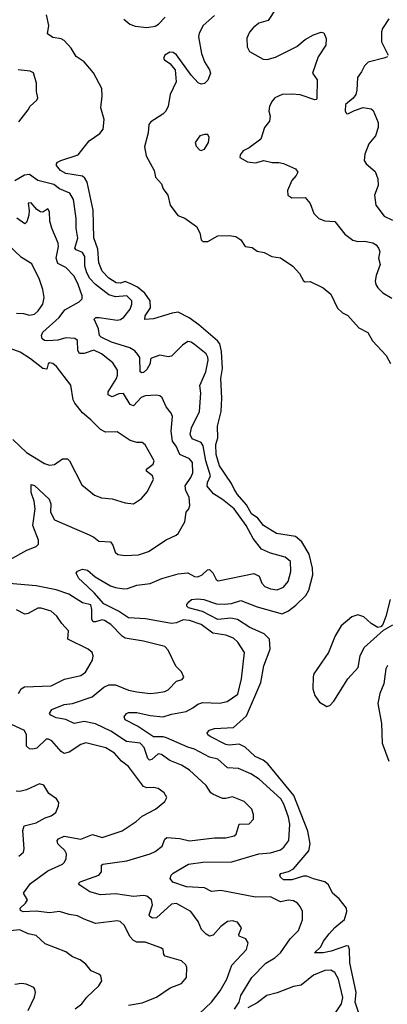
# Model space of a CAD drawing. Extents: x 2133461 to 2293071, y 753526 to 916327.
# Tile 343 of 459: x 2233754 to 2235983, y 810362 to 816329. Entities that reach past the tile are written whole.
import ezdxf

# ---------------------------------------------------------------- set-up
doc = ezdxf.new("R2010")
doc.units = 0

msp = doc.modelspace()

# ---------------------------------------------------------------- linework, layer by layer
at = {"layer": '0CON10XD'}
for points in [[(2235306.7, 816395), (2235262, 816325), (2235205, 816307.5), (2235169.6, 816280.4), (2235146.9, 816253.1), (2235132.3, 816217.7), (2235133.3, 816165), (2235147, 816137), (2235230.8, 816090.8), (2235255, 816088.5), (2235305, 816102.5), (2235435, 816166.1), (2235485, 816208.8), (2235535, 816237.5), (2235583, 816253), (2235599.3, 816249.3), (2235612.9, 816215), (2235611.4, 816175), (2235564.3, 816105), (2235530, 816005), (2235557.8, 815965), (2235556.5, 815856.5), (2235553.9, 815846.1), (2235545, 815844.5), (2235455, 815874.4), (2235405, 815878.9), (2235345, 815876.5), (2235302, 815855), (2235285, 815836.2), (2235270, 815805), (2235265.7, 815775), (2235272.5, 815745), (2235270, 815715), (2235239.4, 815675), (2235217.5, 815605), (2235146.6, 815553.4), (2235110, 815535), (2235090.5, 815509.5), (2235090, 815495), (2235135, 815467.5), (2235185, 815462), (2235235, 815475.6), (2235285, 815463.8), (2235326.1, 815463.9), (2235355, 815458), (2235426.1, 815426.1), (2235440, 815405), (2235431.2, 815385), (2235405.5, 815354.5), (2235378, 815295), (2235380, 815265), (2235405, 815249.4), (2235485, 815251.2), (2235516.2, 815215), (2235538, 815155), (2235568, 815125), (2235605, 815109.4), (2235665.5, 815105.5), (2235725, 815030), (2235775, 814992.5), (2235805, 814985.4), (2235845, 814986.4), (2235896.3, 814976.3), (2235916, 814965), (2235930.8, 814945), (2235937.1, 814925), (2235930.8, 814885), (2235939.4, 814845), (2235915, 814780), (2235909.5, 814745), (2235913.1, 814725), (2235925.7, 814705), (2235956, 814675), (2236011.2, 814641.2)], [(2235808, 810315), (2235787.7, 810375), (2235793.9, 810435), (2235756.9, 810613.1), (2235754.4, 810695), (2235748.8, 810715), (2235735, 810717.1), (2235643.3, 810685), (2235595, 810674.4), (2235542.5, 810675), (2235579.4, 810710.6), (2235596, 810745), (2235630.7, 810789.3), (2235665, 810828.5), (2235723.1, 810876.9), (2235737.5, 810925), (2235736, 810945), (2235690.9, 811000.9), (2235651.4, 811035), (2235626.9, 811086.9), (2235605.4, 811105.4), (2235535, 811122.7), (2235495, 811140), (2235475, 811140), (2235405, 811116), (2235355, 811117.1), (2235335, 811132.2), (2235332, 811145), (2235337.1, 811155), (2235385, 811167.1), (2235415, 811184.3), (2235508.2, 811291.8), (2235515.4, 811335), (2235501.5, 811411.5), (2235417.3, 811627.3), (2235259, 811819), (2235231.3, 811841.3), (2235182.2, 811865), (2235150.5, 811895), (2235121.1, 811921.1), (2235085, 811938), (2235025, 811933.2), (2235005, 811937.7), (2234908.6, 811985), (2234895.7, 811995), (2234891.9, 812008.1), (2234905.5, 812024.5), (2234935, 812033.5), (2235050.3, 812039.7), (2235130.3, 812109.7), (2235216.7, 812313.3), (2235235, 812414), (2235272.5, 812515), (2235269.6, 812575), (2235237.8, 812607.8), (2235148.9, 812645), (2235075.3, 812695.3), (2235035, 812702), (2234955, 812693.9), (2234862.8, 812742.8), (2234777.5, 812765), (2234768.2, 812775), (2234768.2, 812785), (2234779.4, 812800.6), (2234795.8, 812815), (2234835, 812820.3), (2234870, 812815), (2234948.8, 812788.8), (2234995, 812786.8), (2235038.4, 812791.6), (2235095, 812809.2), (2235195, 812770.7), (2235345, 812729.6), (2235383.9, 812746.1), (2235428.2, 812781.8), (2235490.1, 812839.9), (2235508.1, 812871.9), (2235531.1, 812965), (2235529.7, 813005), (2235510.6, 813090.6), (2235465.8, 813165.8), (2235426.7, 813196.7), (2235310.8, 813215), (2235232.5, 813265), (2235198.6, 813308.6), (2235160.8, 813335), (2235129.9, 813389.9), (2235075, 813451.5), (2235055, 813484.2), (2235039.4, 813519.4), (2234965.4, 813625), (2234945.4, 813694.6), (2234944.7, 813755), (2234955.4, 813795), (2234954.5, 813865), (2234975.4, 813954.6), (2234980, 814035), (2234974.7, 814155), (2234983.8, 814215), (2234978.3, 814318.3), (2234967.9, 814365), (2234953.8, 814383.8), (2234840.4, 814480.4), (2234781.5, 814521.5), (2234715, 814555.9), (2234678.7, 814551.3), (2234565.5, 814515.5), (2234512.4, 814512.4), (2234514.6, 814535), (2234547.9, 814582.1), (2234544.7, 814625), (2234512.3, 814672.3), (2234469, 814709), (2234432.9, 814727.1), (2234395, 814742.9), (2234365, 814731.7), (2234340, 814735), (2234295, 814763.2), (2234255, 814805.7), (2234233.4, 814855), (2234229.3, 814939.3), (2234205, 815007.5), (2234200, 815175), (2234164.6, 815345), (2234149.7, 815369.7), (2234135, 815380.4), (2234035, 815396.8), (2234002.1, 815415), (2233978.5, 815445), (2233977.1, 815455), (2233984.2, 815465), (2234003.1, 815476.9), (2234108.8, 815511.2), (2234175.7, 815595), (2234240, 815640), (2234260.5, 815665), (2234266.7, 815725), (2234246.7, 815795), (2234254.4, 815865.6), (2234252.2, 815912.2), (2234203, 816007), (2234145, 816074.5), (2234096.9, 816106.9), (2234066, 816156), (2234025, 816202.2), (2234005, 816212.3), (2233955, 816222.2), (2233923.2, 816243.2), (2233930.6, 816295), (2233918, 816358)], [(2234385, 816331.5), (2234422.6, 816302.6), (2234455, 816289.3), (2234525, 816281.5), (2234575, 816290), (2234596.9, 816303.1), (2234635.7, 816345)], [(2234935, 816354.5), (2234866.4, 816295), (2234842.4, 816247.6), (2234838.2, 816225), (2234857.8, 816125), (2234874.6, 816074.6), (2234906, 816025), (2234911.9, 816005), (2234895, 815962.2), (2234875, 815943.5), (2234855, 815938.9), (2234836.3, 815946.3), (2234793.9, 815993.9), (2234706, 816116), (2234685, 816129.5), (2234665, 816133.3), (2234634.3, 816115), (2234627.1, 816095), (2234632.5, 816085), (2234665, 816064.4), (2234697.1, 816025), (2234702.3, 815952.3), (2234667.3, 815875), (2234655.5, 815805), (2234640, 815775), (2234622.9, 815757.1), (2234549.8, 815710.2), (2234538.1, 815695), (2234534.3, 815644.3), (2234512.1, 815557.9), (2234521.8, 815505), (2234570, 815415), (2234578.6, 815375), (2234614.4, 815334.4), (2234623.6, 815303.6), (2234652.9, 815265), (2234667.5, 815205), (2234713.4, 815143.4), (2234755.6, 815125.6), (2234826.7, 815075), (2234847.3, 815037.3), (2234854, 814995), (2234865, 814986), (2234895, 814984.3), (2234955, 815018.6), (2235025, 815022), (2235065, 815014.4), (2235094.4, 814995), (2235122.5, 814955), (2235165, 814948), (2235195, 814926.7), (2235237.6, 814917.6), (2235284.3, 814894.3), (2235335.4, 814885.4), (2235411.2, 814835), (2235450.7, 814790.7), (2235475, 814746.7), (2235485, 814741.2), (2235515, 814742.5), (2235595, 814703.8), (2235642, 814665), (2235680.5, 814580.5), (2235712.7, 814552.7), (2235745, 814537.5), (2235811.2, 814461.2), (2235865, 814434), (2235893.2, 814383.2), (2235976.7, 814295), (2236003.3, 814245)], [(2235992.5, 816335), (2235955, 816276), (2235948.5, 816255), (2235949.1, 816195), (2235989.2, 816115)], [(2235983.8, 816105), (2235963.2, 816096.8), (2235868.3, 816071.7), (2235845, 816050), (2235827.6, 816012.4), (2235802, 815978), (2235798.8, 815901.2), (2235792, 815875), (2235776.6, 815853.4), (2235730, 815815), (2235727.5, 815775), (2235735, 815761.2), (2235745, 815758), (2235785, 815779.2), (2235836.1, 815796.1), (2235885, 815788.8), (2235898.3, 815778.3), (2235927, 815707), (2235927.8, 815675), (2235911.5, 815625), (2235872.4, 815577.6), (2235848.1, 815515), (2235844, 815475), (2235856.2, 815455), (2235909.3, 815409.3), (2235926.9, 815365), (2235928.1, 815325), (2235906.7, 815265), (2235913.3, 815205), (2235965, 815139.2), (2236015.7, 815115)], [(2233749.8, 815710.2), (2233805, 815783.3), (2233817.5, 815805), (2233859.4, 815840.6), (2233864.2, 815855), (2233856.9, 815895), (2233856.9, 815945), (2233837.6, 816007.6), (2233817.1, 816017.1), (2233744.5, 816024.5)], [(2234855, 815536.2), (2234875, 815544.3), (2234898.5, 815585), (2234904, 815615), (2234895, 815633.3), (2234875, 815634), (2234846.7, 815625), (2234819.4, 815585), (2234823.6, 815563.6), (2234845, 815540), (2234855, 815536.2)], [(2235056.3, 810333.7), (2235084.4, 810375), (2235095.7, 810415), (2235161.8, 810525), (2235247.4, 810612.6), (2235300.6, 810645), (2235336.5, 810675), (2235395, 810760), (2235445, 810809.2), (2235469.5, 810875), (2235469.4, 810925), (2235455.8, 810955), (2235438, 810975), (2235415, 810989.1), (2235384.4, 810994.4), (2235335, 810983.6), (2235275, 811014.1), (2235185, 811011.1), (2234975, 811051.6), (2234916.5, 811046.5), (2234875, 811068.4), (2234765.3, 811075.3), (2234683.1, 811103.1), (2234666, 811125), (2234673.1, 811145), (2234685, 811156.7), (2234777.9, 811212.1), (2234865, 811224.8), (2235040, 811225), (2235205, 811273.8), (2235275, 811280), (2235335, 811298.5), (2235356.9, 811315), (2235385.7, 811355), (2235392.3, 811455), (2235385, 811496.2), (2235356.7, 811575), (2235336.9, 811606.9), (2235206.7, 811726.7), (2235155, 811759.6), (2235081.5, 811791.5), (2235015, 811796.5), (2234955, 811847.1), (2234905, 811860.6), (2234815, 811909.3), (2234775, 811920.4), (2234645, 811978.1), (2234625, 811983.9), (2234565, 811984.1), (2234468.9, 812048.9), (2234395, 812085.8), (2234387.5, 812105), (2234401.2, 812125), (2234415, 812130), (2234465, 812130), (2234545, 812112.8), (2234625.3, 812104.7), (2234675, 812121.1), (2234763.9, 812136.1), (2234805, 812158.2), (2234835, 812180.9), (2234865, 812192.1), (2234965, 812188.2), (2235013.1, 812196.9), (2235077.4, 812242.6), (2235098.7, 812335), (2235118.1, 812495), (2235077.7, 812557.7), (2235050.5, 812580.5), (2235005, 812599.1), (2234925, 812610.6), (2234855.8, 812665), (2234785, 812687.5), (2234745, 812691.8), (2234705, 812673.9), (2234675, 812669.7), (2234517.6, 812697.6), (2234415, 812704.3), (2234353.9, 812745), (2234265, 812788.5), (2234206.8, 812856.8), (2234134.3, 812925), (2234112.7, 812942.7), (2234096.7, 812975), (2234105, 812986.7), (2234135, 812998.8), (2234165, 812994), (2234212.1, 812952.1), (2234305, 812899.3), (2234335, 812888.2), (2234385, 812880.9), (2234407.6, 812882.4), (2234465, 812902.4), (2234546.5, 812913.5), (2234616.8, 812943.2), (2234715, 812971.2), (2234775, 812978.2), (2234815, 812955.6), (2234835, 812953.1), (2234861.9, 812965), (2234893.6, 812996.4), (2234905, 812997.1), (2234925, 812978), (2234945, 812936.2), (2234958.3, 812928.3), (2235175, 812972.5), (2235206.8, 812956.8), (2235223.3, 812915), (2235240.8, 812895), (2235275, 812880.5), (2235315, 812874.4), (2235355, 812890), (2235382.5, 812925), (2235398.8, 812985), (2235395.6, 813045), (2235365, 813073.1), (2235275.4, 813095.4), (2235220.9, 813120.9), (2235170, 813185), (2235127.4, 813265), (2235055.8, 813365), (2234985, 813421.9), (2234930, 813455), (2234891.8, 813501.8), (2234892.8, 813525), (2234911.7, 813565), (2234883.2, 813655), (2234867.1, 813747.1), (2234855, 813766.8), (2234800.2, 813790.2), (2234788.4, 813815), (2234797.2, 813855), (2234844.5, 813954.5), (2234852.5, 814065), (2234846.6, 814113.4), (2234883.6, 814195), (2234897.3, 814265), (2234895.9, 814285), (2234884.4, 814305), (2234815, 814360.9), (2234795, 814375.6), (2234775, 814378.6), (2234742.5, 814357.5), (2234675, 814290.8), (2234655, 814285.8), (2234605, 814295.6), (2234552.8, 814277.2), (2234547.3, 814272.7), (2234546.2, 814245), (2234525, 814210), (2234505, 814191.8), (2234495, 814188.9), (2234485.8, 814195), (2234482.5, 814282.5), (2234471.2, 814301.2), (2234452.1, 814322.1), (2234421.5, 814341.5), (2234312, 814375), (2234249.4, 814405), (2234238.9, 814415), (2234231.9, 814455), (2234206.7, 814515), (2234216.1, 814523.9), (2234235.6, 814524.4), (2234345, 814509.2), (2234365, 814511.5), (2234385, 814526.5), (2234425, 814574.3), (2234434.5, 814605), (2234433.8, 814625), (2234405, 814655.7), (2234335, 814648.8), (2234295, 814661.1), (2234215, 814724.2), (2234180.4, 814760.4), (2234162.5, 814795), (2234150, 814835), (2234150.3, 814895), (2234135, 814917.6), (2234096.7, 814935), (2234088.2, 814945), (2234107.2, 815005), (2234096.9, 815065), (2234097.1, 815125), (2234080.4, 815240.4), (2234057.8, 815277.8), (2233996.7, 815305), (2233961.2, 815331.2), (2233865, 815355.3), (2233815, 815390.6), (2233783.2, 815386.8), (2233725, 815353.5)], [(2233692, 813055), (2233797.5, 813115), (2233855, 813136.9), (2233868.7, 813151.3), (2233867.7, 813175), (2233835.2, 813265), (2233847.8, 813365), (2233842.1, 813412.1), (2233823.3, 813465), (2233825, 813512.5), (2233845, 813505.7), (2233933.6, 813423.6), (2233942.5, 813395), (2233942.3, 813345), (2233965, 813298.9), (2234175, 813207.7), (2234203.8, 813193.8), (2234235, 813168.9), (2234304.4, 813164.4), (2234320, 813145), (2234332.4, 813102.4), (2234349.1, 813089.1), (2234395, 813082.2), (2234475, 813085.6), (2234535, 813105.7), (2234642.2, 813177.8), (2234703.3, 813205), (2234716, 813215), (2234755, 813286.7), (2234764.4, 813345.6), (2234780, 813365), (2234785.7, 813385), (2234781.9, 813435), (2234762.1, 813475), (2234757.7, 813505), (2234792.9, 813555), (2234805, 813583.8), (2234801.8, 813645), (2234785, 813667.9), (2234724.8, 813694.8), (2234702.5, 813745), (2234681.6, 813775), (2234673.6, 813835), (2234682, 813925), (2234673.8, 813945), (2234643.5, 813983.5), (2234618.5, 814038.5), (2234605, 814049.4), (2234585, 814054.3), (2234515, 814050.4), (2234491, 814039), (2234445, 813988.6), (2234425, 813998.1), (2234383.2, 814063.2), (2234355, 814062.4), (2234315, 814043.6), (2234290, 814055), (2234290.9, 814075), (2234341.6, 814155), (2234347.8, 814175), (2234347.1, 814205), (2234318.8, 814248.8), (2234250, 814305), (2234205, 814325.8), (2234145, 814306.6), (2234116.9, 814306.9), (2234107.5, 814325), (2234105.4, 814385), (2234088.1, 814398.1), (2234035, 814401.7), (2233985, 814387.1), (2233925, 814382.5), (2233904.8, 814384.8), (2233891.2, 814395), (2233887.5, 814415), (2233895.6, 814435), (2233994.7, 814525), (2234029.1, 814570.9), (2234115, 814618.5), (2234133, 814637), (2234132.7, 814655), (2234109.2, 814725), (2234085.2, 814775.2), (2234035, 814828.5), (2233985, 814851.8), (2233974.7, 814885), (2233989.7, 814955), (2233988.2, 814975), (2233949.2, 815065), (2233937.6, 815107.6), (2233935.7, 815165), (2233925, 815182.5), (2233895, 815163.8), (2233880, 815165), (2233858.8, 815178.8), (2233825, 815219.2), (2233805, 815216.7), (2233812.1, 815172.1), (2233809.1, 815145), (2233797.5, 815105), (2233785, 815092.9), (2233737.2, 815127.2)], [(2233735, 814550.8), (2233778.1, 814548.1), (2233815, 814537.8), (2233844.5, 814545.5), (2233867.5, 814565), (2233893.9, 814606.1), (2233903.8, 814645), (2233895.4, 814695), (2233875.5, 814755), (2233828.9, 814848.9), (2233765, 814888.1), (2233675, 814975.7)], [(2233713.3, 813785), (2233795, 813706.4), (2233905, 813638.9), (2233935, 813629.4), (2233965, 813634.2), (2234015, 813667.1), (2234045, 813668.8), (2234056.7, 813656.7), (2234130.3, 813510.3), (2234208.3, 813448.3), (2234251.3, 813431.3), (2234314.3, 813425.7), (2234395, 813400.8), (2234445, 813396.2), (2234492.7, 813427.3), (2234529.7, 813470.3), (2234566.7, 813545), (2234560, 813565), (2234523.4, 813593.4), (2234524.2, 813605), (2234564.5, 813635), (2234569.1, 813655), (2234515, 813752.5), (2234496.7, 813766.7), (2234465, 813766.9), (2234425, 813780), (2234345, 813831.9), (2234275, 813829.4), (2234245, 813845.7), (2234186, 813905), (2234135, 813946), (2234089.2, 814005), (2234079.2, 814025), (2234064, 814115), (2233977.9, 814227.9), (2233955, 814245.8), (2233935, 814250), (2233927.1, 814242.9), (2233918.6, 814211.4), (2233895, 814215.6), (2233820, 814275), (2233756.5, 814315), (2233696.5, 814336.5)], [(2235172, 811485), (2235172.9, 811512.9), (2235162, 811545), (2235115, 811591.4), (2235045, 811619.4), (2235005, 811608.8), (2234985, 811610), (2234925, 811635.7), (2234913.8, 811643.8), (2234885, 811688.2), (2234785, 811781.1), (2234735, 811812.5), (2234665, 811839.6), (2234615, 811877.3), (2234595, 811880), (2234555, 811845.4), (2234541.2, 811841.2), (2234532.2, 811852.2), (2234509.7, 811919.7), (2234485, 811944.8), (2234402.9, 811955), (2234307.8, 812017.8), (2234215, 812062.6), (2234145, 812075.3), (2234085, 812063.8), (2234035, 812088.8), (2233975, 812099.2), (2233944, 812115), (2233936.2, 812125), (2233950.3, 812149.7), (2234025, 812178.4), (2234074.2, 812185.8), (2234193.4, 812226.6), (2234265, 812284.6), (2234295, 812297.9), (2234335, 812297.7), (2234415, 812265.4), (2234465, 812255.4), (2234545, 812246.4), (2234585, 812249.1), (2234635, 812258.1), (2234655, 812267.8), (2234705, 812320), (2234740, 812330), (2234750, 812345), (2234735, 812378), (2234701.3, 812411.3), (2234655, 812509.2), (2234635, 812530.6), (2234505, 812563.5), (2234395, 812580.9), (2234375, 812594.4), (2234306.5, 812665), (2234269, 812689), (2234255, 812691.7), (2234215, 812679.4), (2234201, 812681), (2234191.4, 812695), (2234192.4, 812755), (2234185, 812782.9), (2234136.1, 812796.1), (2234052.5, 812847.5), (2233975, 812874.8), (2233855, 812898.4), (2233645, 812915.8)], [(2236001.4, 812815), (2235975, 812712), (2235955.4, 812664.6), (2235945, 812650), (2235925, 812646.4), (2235885, 812670.7), (2235840.1, 812710.1), (2235805, 812722.2), (2235768.7, 812711.3), (2235704.6, 812655.4), (2235667.1, 812595), (2235627.1, 812495), (2235537.5, 812365), (2235532.9, 812347.1), (2235532.2, 812275), (2235545, 812233.3), (2235573, 812193), (2235617, 812167), (2235635, 812173.8), (2235660.2, 812199.8), (2235745, 812335.7), (2235807, 812403), (2235818.2, 812475), (2235843.2, 812525), (2235959.4, 812630.6), (2236017.8, 812662.2)], [(2233747.8, 812245), (2233764.4, 812275), (2233783.5, 812286.5), (2233945, 812291.8), (2234026.7, 812333.3), (2234125, 812354.5), (2234154.3, 812375), (2234195, 812447.5), (2234199.2, 812475), (2234193.8, 812495), (2234170, 812515), (2234047.1, 812575), (2234049.5, 812625), (2234009.5, 812669.5), (2233980.6, 812715), (2233945, 812744.4), (2233885, 812763.5), (2233865, 812762.5), (2233805, 812730), (2233785, 812727.3), (2233735, 812753.3)], [(2235984.5, 812415.5), (2235974.4, 812395.6), (2235962.7, 812305), (2235938.5, 812245), (2235926.2, 812185), (2235948.2, 812065), (2235952.5, 811945), (2235992.9, 811835)], [(2233948.8, 811958.8), (2233929.8, 811969.8), (2233915, 811969.4), (2233859.4, 811915), (2233835, 811907.8), (2233815, 811910), (2233795.9, 811925.9), (2233796.5, 811996.5), (2233782.7, 812022.7), (2233675, 812071.3)], [(2234415, 810356.7), (2234497.8, 810372.2), (2234583.6, 810406.4), (2234667.6, 810462.4), (2234735, 810488), (2234766, 810525), (2234767.5, 810585), (2234761.2, 810601.2), (2234735, 810625.6), (2234636.2, 810655), (2234628.8, 810665), (2234624.2, 810695), (2234611.2, 810705), (2234515, 810738.6), (2234465, 810739.1), (2234445, 810748.5), (2234422.9, 810772.9), (2234390.7, 810840.7), (2234364.5, 810864.5), (2234345, 810867.8), (2234215, 810852.2), (2234145, 810877.5), (2234105, 810898.9), (2234055, 810906.4), (2233995, 810925.5), (2233935, 810917.1), (2233855, 810926.1), (2233775, 810923.8), (2233760.2, 810930.2), (2233758.1, 810945), (2233790.6, 810975), (2233801.4, 810995), (2233776.9, 811035), (2233820.9, 811095), (2233925, 811171.2), (2234015, 811211.4), (2234025, 811221.2), (2234036.7, 811245), (2234037.5, 811275), (2234028.1, 811295), (2233995.6, 811325), (2233985.7, 811335), (2233981.9, 811355), (2233989.2, 811365), (2234025, 811380.9), (2234125, 811363.6), (2234195, 811390.8), (2234255, 811372.5), (2234375, 811414.4), (2234460.6, 811469.4), (2234496.8, 811503.2), (2234578.8, 811545), (2234635, 811591.2), (2234646.2, 811615), (2234630, 811645), (2234595, 811670), (2234566.6, 811676.6), (2234525, 811675.3), (2234505, 811682.9), (2234414, 811804), (2234372, 811835), (2234330, 811885), (2234277.4, 811917.4), (2234155, 811946.2), (2234125, 811937.1), (2234055, 811891.2), (2234025, 811883.1), (2234005, 811895.4), (2233948.8, 811958.8)], [(2233749.8, 811260.2), (2233777.1, 811285), (2233781.9, 811305), (2233772.8, 811415), (2233781.1, 811445), (2233855, 811462.7), (2233908.3, 811491.7), (2233944.5, 811505.5), (2233973.3, 811525), (2233990, 811565), (2233991.2, 811585), (2233978.1, 811608.1), (2233930.4, 811640.4), (2233900.9, 811690.9), (2233875, 811699.4), (2233795, 811661.3), (2233755, 811651.8), (2233733.9, 811653.9)], [(2234842.7, 810305), (2234917.5, 810375), (2234970.9, 810445), (2235010.8, 810515), (2235041.2, 810598.8), (2235130.6, 810695), (2235140, 810735), (2235125, 810759.4), (2235086, 810776), (2235083.8, 810785), (2235098.6, 810825), (2235075, 810860.8), (2235045, 810868.1), (2235015, 810864), (2234975, 810833.3), (2234927.8, 810782.2), (2234905, 810776.2), (2234885, 810787.3), (2234856.2, 810816.2), (2234837.3, 810865), (2234793.1, 810925), (2234705, 810973.1), (2234675, 810969.6), (2234585, 810887.1), (2234560, 810885), (2234544.4, 810895), (2234540.5, 810905), (2234560, 810965), (2234553.6, 810995), (2234525, 811017.8), (2234505, 811022.2), (2234444.8, 811015.2), (2234335, 811032.8), (2234245, 811026.2), (2234180.8, 811045), (2234118.8, 811085), (2234112, 811095), (2234121.9, 811105), (2234235, 811145.6), (2234251.1, 811165), (2234251.4, 811205), (2234258.3, 811211.7), (2234405, 811232.7), (2234545, 811274.6), (2234575, 811289.5), (2234618.4, 811321.6), (2234635, 811363.8), (2234646.5, 811373.5), (2234725, 811367.1), (2234785, 811352.3), (2234935, 811371.5), (2235005, 811371.8), (2235055, 811384.4), (2235066.1, 811393.9), (2235085.9, 811454.1), (2235145, 811456), (2235172, 811485)], [(2234090.8, 810335), (2234130.8, 810365), (2234162, 810405), (2234235, 810474), (2234252, 810505), (2234246.2, 810535), (2234235, 810545.7), (2234188.8, 810565), (2234155.7, 810605.7), (2234121.1, 810631.1), (2234075, 810650.8), (2234035, 810680), (2233908.1, 810728.1), (2233855, 810778.5), (2233805, 810788.8), (2233755, 810813.6), (2233655, 810803.6)], [(2235644.1, 810275), (2235706.2, 810365), (2235714.1, 810404.1), (2235687.3, 810515), (2235665, 810555.6), (2235640.6, 810569.4), (2235605, 810567.7), (2235535, 810539.6), (2235462.1, 810477.9), (2235415, 810470.3), (2235315, 810432.5), (2235253.4, 810416.6), (2235195, 810370.7), (2235138.5, 810341.5)], [(2233806.2, 810325), (2233843.8, 810405), (2233850, 810435), (2233846.2, 810455), (2233840, 810465), (2233794.5, 810485.5), (2233765, 810489.1), (2233725, 810483.3)]]:
    msp.add_lwpolyline(points, dxfattribs=at)

doc.saveas('drawing.dxf')
